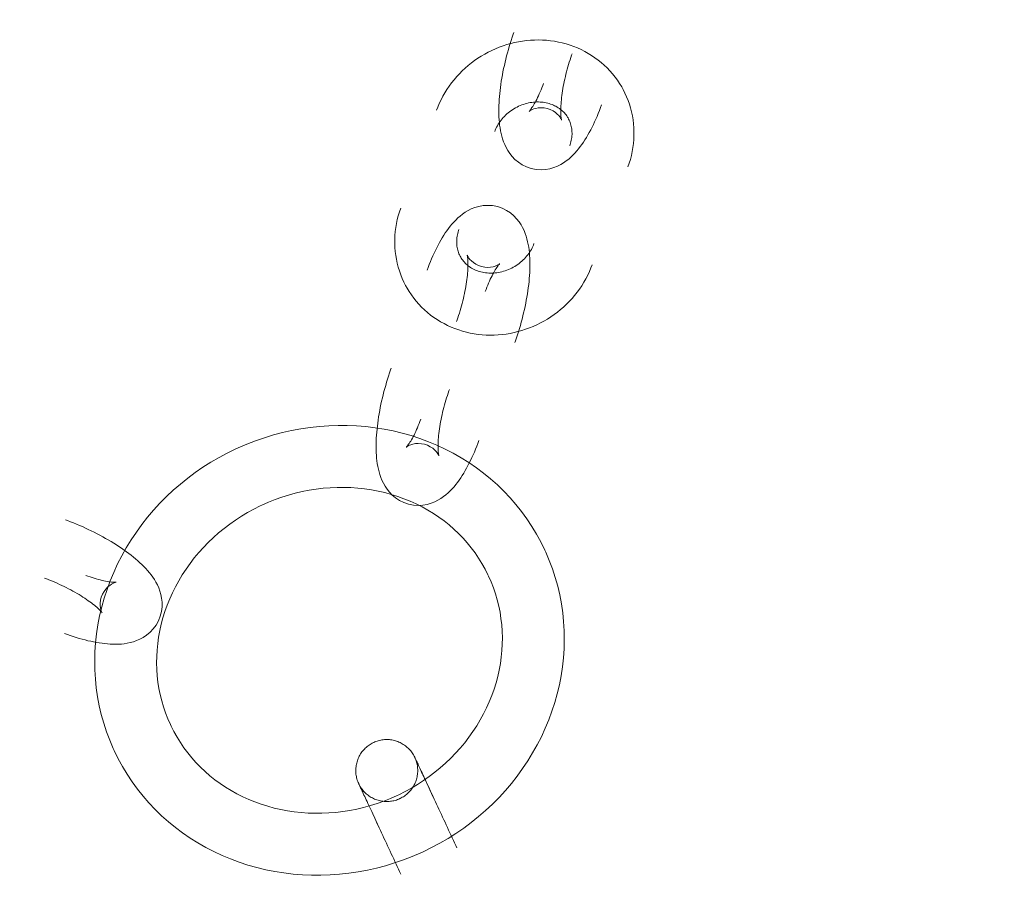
# Model space of a CAD drawing. Header units: millimetres. Extents: x -188930 to 271134, y -158090 to 283816.
# Tile 509 of 610: x 52203 to 52298, y 71541 to 71625. Entities that reach past the tile are written whole.
import ezdxf

# ---------------------------------------------------------------- set-up
doc = ezdxf.new("R2010")
doc.units = ezdxf.units.MM
doc.linetypes.add('AA_PRZERYWANA', pattern=[4, 3, -1])
doc.layers.add('A-DETL-1', color=5, linetype='AA_PRZERYWANA', lineweight=25)
doc.layers.add('I-FURN', color=30, linetype='Continuous', lineweight=9)

# ---------------------------------------------------------------- blocks, each defined once
blk = doc.blocks.new('LARSLAJ_hamak - LARSLAJ_hamak-V32-PZT-dwg')
at = {"layer": 'I-FURN', "flags": 128}
for points in [[(-3504.759, 21.101), (-3505.629, 21.082), (-3506.497, 21.026), (-3507.362, 20.932), (-3508.223, 20.801), (-3509.077, 20.633), (-3509.925, 20.428), (-3510.763, 20.187), (-3511.591, 19.91), (-3512.408, 19.598), (-3513.212, 19.251), (-3514.001, 18.87), (-3514.775, 18.455), (-3515.532, 18.008), (-3516.271, 17.53), (-3516.991, 17.02), (-3517.69, 16.48), (-3518.369, 15.911), (-3519.024, 15.314), (-3519.657, 14.69), (-3520.265, 14.04), (-3520.847, 13.365), (-3521.404, 12.667), (-3521.933, 11.945), (-3522.435, 11.202), (-3522.909, 10.439), (-3523.353, 9.657), (-3523.768, 8.857), (-3524.153, 8.041), (-3524.506, 7.209), (-3524.829, 6.364), (-3525.119, 5.505), (-3525.378, 4.636), (-3525.603, 3.756), (-3525.796, 2.868), (-3525.956, 1.973), (-3526.083, 1.072), (-3526.176, 0.166), (-3526.236, -0.743), (-3526.262, -1.653), (-3526.263, -1.899)], [(-3483.255, -1.899), (-3483.272, -0.988), (-3483.322, -0.079), (-3483.406, 0.828), (-3483.524, 1.73), (-3483.675, 2.627), (-3483.859, 3.517), (-3484.076, 4.399), (-3484.326, 5.272), (-3484.608, 6.133), (-3484.922, 6.982), (-3485.267, 7.818), (-3485.643, 8.638), (-3486.05, 9.443), (-3486.486, 10.23), (-3486.952, 10.998), (-3487.446, 11.747), (-3487.969, 12.474), (-3488.518, 13.179), (-3489.094, 13.86), (-3489.695, 14.517), (-3490.321, 15.148), (-3490.97, 15.753), (-3491.642, 16.329), (-3492.336, 16.877), (-3493.051, 17.395), (-3493.785, 17.882), (-3494.537, 18.338), (-3495.306, 18.761), (-3496.092, 19.151), (-3496.892, 19.507), (-3497.705, 19.829), (-3498.53, 20.116), (-3499.366, 20.366), (-3500.211, 20.581), (-3501.064, 20.759), (-3501.923, 20.9), (-3502.787, 21.004), (-3503.655, 21.071), (-3504.524, 21.1), (-3504.759, 21.101)], [(-3495.167, 11.902), (-3495.45, 12.291), (-3495.675, 12.703), (-3495.84, 13.122), (-3495.949, 13.534), (-3496.01, 13.927), (-3496.031, 14.299), (-3496.021, 14.647), (-3495.988, 14.973), (-3495.935, 15.28), (-3495.868, 15.57), (-3495.788, 15.846), (-3495.698, 16.11), (-3495.598, 16.365), (-3495.49, 16.613), (-3495.375, 16.855), (-3495.253, 17.093), (-3495.123, 17.327), (-3494.987, 17.558), (-3494.844, 17.788), (-3494.694, 18.016), (-3494.539, 18.243), (-3494.377, 18.469), (-3494.209, 18.695), (-3494.035, 18.919), (-3493.855, 19.144), (-3493.669, 19.368), (-3493.478, 19.591), (-3493.282, 19.813), (-3493.08, 20.035), (-3492.873, 20.256), (-3492.662, 20.476), (-3492.461, 20.68)], [(-3492.146, 16.541), (-3492.115, 16.547), (-3492.064, 16.559), (-3491.997, 16.577), (-3491.916, 16.602), (-3491.82, 16.634), (-3491.713, 16.674), (-3491.595, 16.72), (-3491.467, 16.775), (-3491.331, 16.836), (-3491.186, 16.904), (-3491.034, 16.98), (-3490.875, 17.062), (-3490.711, 17.151), (-3490.542, 17.247), (-3490.368, 17.348), (-3490.19, 17.456), (-3490.008, 17.569), (-3489.824, 17.688), (-3489.637, 17.812), (-3489.449, 17.94), (-3489.259, 18.074), (-3489.068, 18.211), (-3488.877, 18.353), (-3488.686, 18.498), (-3488.495, 18.647), (-3488.305, 18.799), (-3488.116, 18.953), (-3487.93, 19.11), (-3487.745, 19.269), (-3487.563, 19.429), (-3487.384, 19.591), (-3487.208, 19.753), (-3487.037, 19.916), (-3486.869, 20.08), (-3486.768, 20.18)], [(-3490.562, 15.747), (-3490.777, 15.973), (-3491.009, 16.16), (-3491.242, 16.305), (-3491.46, 16.407), (-3491.653, 16.474), (-3491.816, 16.514), (-3491.946, 16.534), (-3492.042, 16.541), (-3492.108, 16.542), (-3492.146, 16.54), (-3492.158, 16.539)], [(-3490.064, 14.046), (-3490.052, 14.076), (-3490.031, 14.124), (-3490.001, 14.186), (-3489.962, 14.262), (-3489.914, 14.35), (-3489.856, 14.449), (-3489.788, 14.557), (-3489.712, 14.673), (-3489.628, 14.796), (-3489.534, 14.926), (-3489.433, 15.063), (-3489.324, 15.204), (-3489.207, 15.349), (-3489.083, 15.499), (-3488.952, 15.652), (-3488.814, 15.808), (-3488.67, 15.966), (-3488.521, 16.127), (-3488.365, 16.288), (-3488.214, 16.441)], [(-3495.167, 11.902), (-3494.835, 11.554), (-3494.47, 11.259), (-3494.087, 11.022), (-3493.701, 10.841), (-3493.325, 10.712), (-3492.963, 10.624), (-3492.619, 10.571), (-3492.292, 10.546), (-3491.981, 10.543), (-3491.683, 10.558), (-3491.398, 10.587), (-3491.122, 10.629), (-3490.853, 10.681), (-3490.59, 10.743), (-3490.331, 10.813), (-3490.075, 10.891), (-3489.822, 10.977), (-3489.569, 11.07), (-3489.318, 11.169), (-3489.067, 11.276), (-3488.816, 11.388), (-3488.564, 11.507), (-3488.313, 11.632), (-3488.06, 11.764), (-3487.807, 11.901), (-3487.554, 12.043), (-3487.3, 12.191), (-3487.046, 12.345), (-3486.792, 12.504), (-3486.538, 12.668), (-3486.284, 12.836), (-3486.03, 13.01), (-3485.777, 13.187), (-3485.525, 13.369), (-3485.273, 13.556), (-3485.023, 13.746), (-3484.775, 13.939), (-3484.528, 14.136), (-3484.284, 14.337), (-3484.042, 14.54), (-3483.803, 14.746), (-3483.566, 14.954), (-3483.333, 15.165), (-3483.103, 15.378), (-3482.876, 15.593), (-3482.654, 15.809), (-3482.521, 15.942)], [(-3490.562, 15.747), (-3490.378, 15.495), (-3490.235, 15.233), (-3490.135, 14.978), (-3490.073, 14.745), (-3490.041, 14.543), (-3490.032, 14.376), (-3490.035, 14.245), (-3490.045, 14.148), (-3490.056, 14.083), (-3490.064, 14.047), (-3490.067, 14.036)], [(-3520.263, -1.899), (-3520.25, -1.21), (-3520.212, -0.523), (-3520.149, 0.163), (-3520.06, 0.844), (-3519.946, 1.521), (-3519.807, 2.193), (-3519.643, 2.857), (-3519.456, 3.513), (-3519.244, 4.16), (-3519.009, 4.796), (-3518.75, 5.422), (-3518.469, 6.035), (-3518.166, 6.634), (-3517.842, 7.219), (-3517.496, 7.789), (-3517.131, 8.343), (-3516.745, 8.88), (-3516.341, 9.398), (-3515.919, 9.898), (-3515.479, 10.379), (-3515.022, 10.839), (-3514.55, 11.279), (-3514.063, 11.697), (-3513.561, 12.092), (-3513.046, 12.466), (-3512.519, 12.816), (-3511.98, 13.142), (-3511.43, 13.445), (-3510.871, 13.723), (-3510.302, 13.976), (-3509.725, 14.204), (-3509.141, 14.407), (-3508.551, 14.584), (-3507.955, 14.735), (-3507.354, 14.861), (-3506.75, 14.96), (-3506.143, 15.033), (-3505.534, 15.08), (-3504.924, 15.1), (-3504.759, 15.101)], [(-3504.759, 15.101), (-3504.149, 15.088), (-3503.539, 15.048), (-3502.932, 14.982), (-3502.326, 14.89), (-3501.725, 14.772), (-3501.128, 14.627), (-3500.536, 14.457), (-3499.95, 14.261), (-3499.371, 14.04), (-3498.8, 13.794), (-3498.238, 13.522), (-3497.685, 13.226), (-3497.143, 12.906), (-3496.613, 12.563), (-3496.094, 12.195), (-3495.589, 11.806), (-3495.098, 11.394), (-3494.622, 10.96), (-3494.161, 10.505), (-3493.716, 10.03), (-3493.289, 9.535), (-3492.88, 9.021), (-3492.49, 8.49), (-3492.118, 7.94), (-3491.767, 7.375), (-3491.437, 6.794), (-3491.128, 6.198), (-3490.841, 5.588), (-3490.577, 4.966), (-3490.335, 4.333), (-3490.117, 3.688), (-3489.923, 3.035), (-3489.753, 2.373), (-3489.607, 1.703), (-3489.487, 1.028), (-3489.391, 0.347), (-3489.32, -0.337), (-3489.275, -1.025), (-3489.256, -1.713), (-3489.255, -1.899)], [(-3527.305, 0.984), (-3527.044, 0.984), (-3526.779, 0.984), (-3526.511, 0.984), (-3526.24, 0.984), (-3525.966, 0.984), (-3525.69, 0.984), (-3525.412, 0.984), (-3525.133, 0.984), (-3524.854, 0.984), (-3524.574, 0.984), (-3524.294, 0.984), (-3524.014, 0.985), (-3523.736, 0.985), (-3523.459, 0.985), (-3523.184, 0.985), (-3522.912, 0.985), (-3522.642, 0.985), (-3522.376, 0.985), (-3522.113, 0.985), (-3521.854, 0.985), (-3521.599, 0.985), (-3521.35, 0.985), (-3521.106, 0.985), (-3520.867, 0.985), (-3520.634, 0.985), (-3520.408, 0.985), (-3520.189, 0.985), (-3519.977, 0.985), (-3519.772, 0.985), (-3519.575, 0.985), (-3519.386, 0.985), (-3519.206, 0.985), (-3519.034, 0.985), (-3518.872, 0.985), (-3518.718, 0.985), (-3518.574, 0.985), (-3518.44, 0.985), (-3518.316, 0.985), (-3518.202, 0.985), (-3518.098, 0.985), (-3518.004, 0.985), (-3517.922, 0.985), (-3517.85, 0.985), (-3517.789, 0.985), (-3517.739, 0.985), (-3517.699, 0.985), (-3517.671, 0.985), (-3517.655, 0.985)], [(-3517.655, 0.985), (-3517.671, 0.985), (-3517.699, 0.985), (-3517.739, 0.985), (-3517.789, 0.985), (-3517.85, 0.985), (-3517.922, 0.985), (-3518.004, 0.985), (-3518.098, 0.985), (-3518.202, 0.985), (-3518.316, 0.985), (-3518.44, 0.985), (-3518.574, 0.985), (-3518.718, 0.985), (-3518.872, 0.985), (-3519.034, 0.985), (-3519.206, 0.985), (-3519.386, 0.985), (-3519.575, 0.984), (-3519.772, 0.984), (-3519.977, 0.984), (-3520.189, 0.984), (-3520.408, 0.984), (-3520.634, 0.984), (-3520.867, 0.984), (-3521.106, 0.984), (-3521.35, 0.984), (-3521.599, 0.984), (-3521.854, 0.984), (-3521.993, 0.984)], [(-3520.649, -2.015), (-3520.646, -1.895), (-3520.639, -1.776), (-3520.627, -1.656), (-3520.611, -1.537), (-3520.589, -1.419), (-3520.563, -1.302), (-3520.532, -1.186), (-3520.497, -1.072), (-3520.457, -0.959), (-3520.412, -0.847), (-3520.363, -0.738), (-3520.31, -0.63), (-3520.252, -0.525), (-3520.191, -0.422), (-3520.125, -0.321), (-3520.055, -0.224), (-3519.982, -0.129), (-3519.904, -0.037), (-3519.824, 0.051), (-3519.739, 0.137), (-3519.651, 0.219), (-3519.56, 0.297), (-3519.467, 0.371), (-3519.37, 0.442), (-3519.27, 0.509), (-3519.168, 0.572), (-3519.063, 0.631), (-3518.956, 0.685), (-3518.847, 0.735), (-3518.736, 0.781), (-3518.623, 0.822), (-3518.509, 0.859), (-3518.394, 0.891), (-3518.277, 0.918), (-3518.159, 0.941), (-3518.04, 0.959), (-3517.921, 0.972), (-3517.801, 0.981), (-3517.681, 0.985), (-3517.649, 0.985)], [(-3517.649, 0.985), (-3517.529, 0.982), (-3517.409, 0.975), (-3517.29, 0.963), (-3517.171, 0.947), (-3517.053, 0.925), (-3516.936, 0.899), (-3516.82, 0.868), (-3516.705, 0.833), (-3516.592, 0.793), (-3516.481, 0.748), (-3516.371, 0.699), (-3516.264, 0.646), (-3516.158, 0.588), (-3516.056, 0.527), (-3515.955, 0.461), (-3515.857, 0.391), (-3515.763, 0.318), (-3515.671, 0.24), (-3515.582, 0.16), (-3515.497, 0.075), (-3515.415, -0.013), (-3515.337, -0.103), (-3515.262, -0.197), (-3515.191, -0.294), (-3515.125, -0.394), (-3515.062, -0.496), (-3515.003, -0.601), (-3514.949, -0.708), (-3514.899, -0.817), (-3514.853, -0.928), (-3514.812, -1.04), (-3514.775, -1.155), (-3514.743, -1.27), (-3514.715, -1.387), (-3514.693, -1.505), (-3514.674, -1.624), (-3514.661, -1.743), (-3514.653, -1.863), (-3514.649, -1.982), (-3514.649, -2.015)], [(-3526.263, -1.899), (-3526.246, -2.81), (-3526.196, -3.719), (-3526.112, -4.626), (-3525.994, -5.528), (-3525.843, -6.425), (-3525.659, -7.316), (-3525.442, -8.197), (-3525.192, -9.07), (-3524.91, -9.931), (-3524.596, -10.78), (-3524.251, -11.616), (-3523.875, -12.437), (-3523.468, -13.241), (-3523.032, -14.028), (-3522.566, -14.796), (-3522.072, -15.545), (-3521.549, -16.272), (-3521, -16.977), (-3520.424, -17.659), (-3519.823, -18.315), (-3519.197, -18.947), (-3518.548, -19.551), (-3517.876, -20.127), (-3517.182, -20.675), (-3516.467, -21.193), (-3515.733, -21.68), (-3514.981, -22.136), (-3514.212, -22.559), (-3513.426, -22.949), (-3512.626, -23.306), (-3511.813, -23.627), (-3510.988, -23.914), (-3510.152, -24.165), (-3509.307, -24.379), (-3508.454, -24.557), (-3507.595, -24.698), (-3506.731, -24.802), (-3505.863, -24.869), (-3504.994, -24.898), (-3504.759, -24.899)], [(-3504.759, -18.899), (-3505.369, -18.886), (-3505.979, -18.846), (-3506.586, -18.78), (-3507.192, -18.688), (-3507.793, -18.57), (-3508.39, -18.426), (-3508.982, -18.255), (-3509.568, -18.059), (-3510.147, -17.838), (-3510.718, -17.592), (-3511.28, -17.32), (-3511.833, -17.024), (-3512.375, -16.704), (-3512.905, -16.361), (-3513.424, -15.994), (-3513.929, -15.604), (-3514.42, -15.192), (-3514.896, -14.758), (-3515.357, -14.303), (-3515.802, -13.828), (-3516.229, -13.333), (-3516.638, -12.82), (-3517.028, -12.288), (-3517.4, -11.738), (-3517.751, -11.173), (-3518.081, -10.592), (-3518.39, -9.996), (-3518.677, -9.387), (-3518.941, -8.764), (-3519.183, -8.131), (-3519.401, -7.487), (-3519.595, -6.833), (-3519.765, -6.171), (-3519.911, -5.501), (-3520.031, -4.826), (-3520.127, -4.145), (-3520.198, -3.461), (-3520.243, -2.774), (-3520.262, -2.085), (-3520.263, -1.899)], [(-3504.759, -24.899), (-3503.889, -24.88), (-3503.021, -24.824), (-3502.156, -24.73), (-3501.295, -24.599), (-3500.441, -24.431), (-3499.593, -24.226), (-3498.755, -23.985), (-3497.927, -23.708), (-3497.11, -23.396), (-3496.306, -23.049), (-3495.517, -22.668), (-3494.743, -22.253), (-3493.986, -21.806), (-3493.247, -21.328), (-3492.527, -20.818), (-3491.828, -20.278), (-3491.149, -19.709), (-3490.494, -19.112), (-3489.861, -18.488), (-3489.253, -17.838), (-3488.671, -17.163), (-3488.114, -16.465), (-3487.585, -15.743), (-3487.083, -15), (-3486.609, -14.237), (-3486.165, -13.455), (-3485.75, -12.655), (-3485.365, -11.839), (-3485.012, -11.007), (-3484.689, -10.162), (-3484.399, -9.303), (-3484.14, -8.434), (-3483.915, -7.554), (-3483.722, -6.666), (-3483.562, -5.771), (-3483.435, -4.87), (-3483.342, -3.964), (-3483.282, -3.056), (-3483.256, -2.145), (-3483.255, -1.899)], [(-3489.255, -1.899), (-3489.268, -2.588), (-3489.306, -3.275), (-3489.369, -3.961), (-3489.458, -4.642), (-3489.572, -5.319), (-3489.711, -5.991), (-3489.875, -6.655), (-3490.062, -7.311), (-3490.274, -7.958), (-3490.509, -8.595), (-3490.768, -9.22), (-3491.049, -9.833), (-3491.352, -10.432), (-3491.676, -11.018), (-3492.022, -11.587), (-3492.387, -12.141), (-3492.773, -12.678), (-3493.177, -13.196), (-3493.599, -13.696), (-3494.039, -14.177), (-3494.496, -14.637), (-3494.968, -15.077), (-3495.455, -15.495), (-3495.957, -15.891), (-3496.472, -16.264), (-3496.999, -16.614), (-3497.538, -16.94), (-3498.088, -17.243), (-3498.647, -17.521), (-3499.216, -17.774), (-3499.793, -18.002), (-3500.377, -18.205), (-3500.967, -18.382), (-3501.563, -18.534), (-3502.164, -18.659), (-3502.768, -18.758), (-3503.375, -18.831), (-3503.984, -18.878), (-3504.594, -18.898), (-3504.759, -18.899)], [(-3517.649, -5.015), (-3517.769, -5.013), (-3517.888, -5.006), (-3518.008, -4.994), (-3518.126, -4.977), (-3518.245, -4.955), (-3518.362, -4.929), (-3518.478, -4.898), (-3518.592, -4.863), (-3518.705, -4.823), (-3518.817, -4.778), (-3518.926, -4.73), (-3519.034, -4.676), (-3519.139, -4.619), (-3519.242, -4.557), (-3519.343, -4.491), (-3519.44, -4.422), (-3519.535, -4.348), (-3519.627, -4.271), (-3519.715, -4.19), (-3519.801, -4.105), (-3519.883, -4.018), (-3519.961, -3.927), (-3520.035, -3.833), (-3520.106, -3.736), (-3520.173, -3.636), (-3520.236, -3.534), (-3520.295, -3.429), (-3520.349, -3.322), (-3520.399, -3.213), (-3520.445, -3.102), (-3520.486, -2.99), (-3520.523, -2.876), (-3520.555, -2.76), (-3520.582, -2.643), (-3520.605, -2.525), (-3520.623, -2.407), (-3520.636, -2.287), (-3520.645, -2.168), (-3520.649, -2.048), (-3520.649, -2.015)], [(-3514.649, -2.015), (-3514.651, -2.135), (-3514.658, -2.255), (-3514.67, -2.374), (-3514.687, -2.493), (-3514.709, -2.611), (-3514.735, -2.728), (-3514.766, -2.844), (-3514.801, -2.959), (-3514.841, -3.072), (-3514.886, -3.183), (-3514.934, -3.293), (-3514.988, -3.4), (-3515.045, -3.506), (-3515.107, -3.608), (-3515.173, -3.709), (-3515.242, -3.807), (-3515.316, -3.901), (-3515.393, -3.993), (-3515.474, -4.082), (-3515.558, -4.167), (-3515.646, -4.249), (-3515.737, -4.327), (-3515.831, -4.402), (-3515.928, -4.473), (-3516.028, -4.539), (-3516.13, -4.602), (-3516.235, -4.661), (-3516.342, -4.715), (-3516.451, -4.765), (-3516.561, -4.811), (-3516.674, -4.852), (-3516.788, -4.889), (-3516.904, -4.921), (-3517.021, -4.949), (-3517.139, -4.971), (-3517.257, -4.989), (-3517.377, -5.003), (-3517.496, -5.011), (-3517.616, -5.015), (-3517.649, -5.015)], [(-3517.654, -5.015), (-3517.671, -5.015), (-3517.699, -5.015), (-3517.738, -5.015), (-3517.788, -5.015), (-3517.849, -5.015), (-3517.921, -5.015), (-3518.004, -5.015), (-3518.097, -5.015), (-3518.201, -5.015), (-3518.315, -5.015), (-3518.44, -5.015), (-3518.574, -5.015), (-3518.718, -5.015), (-3518.871, -5.015), (-3519.034, -5.015), (-3519.206, -5.015), (-3519.386, -5.015), (-3519.575, -5.015), (-3519.772, -5.015), (-3519.976, -5.015), (-3520.188, -5.015), (-3520.408, -5.015), (-3520.634, -5.015), (-3520.866, -5.015), (-3521.105, -5.015), (-3521.349, -5.015), (-3521.599, -5.015), (-3521.853, -5.015), (-3522.112, -5.015), (-3522.375, -5.015), (-3522.642, -5.015), (-3522.911, -5.015), (-3523.184, -5.015), (-3523.459, -5.015), (-3523.736, -5.015), (-3524.014, -5.015), (-3524.293, -5.016), (-3524.573, -5.016), (-3524.853, -5.016), (-3525.133, -5.016), (-3525.411, -5.016), (-3525.689, -5.016), (-3525.965, -5.016), (-3526.239, -5.016), (-3526.51, -5.016), (-3526.779, -5.016), (-3527.044, -5.016), (-3527.305, -5.016)], [(-3521.992, -5.016), (-3521.735, -5.016), (-3521.483, -5.016), (-3521.236, -5.016), (-3520.994, -5.016), (-3520.759, -5.016), (-3520.529, -5.016), (-3520.306, -5.016), (-3520.09, -5.016), (-3519.881, -5.016), (-3519.68, -5.016), (-3519.487, -5.016), (-3519.302, -5.015), (-3519.125, -5.015), (-3518.958, -5.015), (-3518.799, -5.015), (-3518.65, -5.015), (-3518.511, -5.015), (-3518.381, -5.015), (-3518.261, -5.015), (-3518.152, -5.015), (-3518.053, -5.015), (-3517.964, -5.015), (-3517.887, -5.015), (-3517.82, -5.015), (-3517.764, -5.015), (-3517.719, -5.015), (-3517.685, -5.015), (-3517.662, -5.015)], [(-3495.167, -14.815), (-3494.835, -14.467), (-3494.47, -14.172), (-3494.087, -13.935), (-3493.701, -13.754), (-3493.325, -13.624), (-3492.963, -13.537), (-3492.619, -13.484), (-3492.292, -13.459), (-3491.981, -13.456), (-3491.683, -13.471), (-3491.398, -13.5), (-3491.122, -13.542), (-3490.853, -13.594), (-3490.59, -13.656), (-3490.331, -13.726), (-3490.075, -13.804), (-3489.822, -13.89), (-3489.569, -13.982), (-3489.318, -14.082), (-3489.067, -14.188), (-3488.816, -14.301), (-3488.564, -14.42), (-3488.313, -14.545), (-3488.06, -14.676), (-3487.807, -14.813), (-3487.554, -14.956), (-3487.3, -15.104), (-3487.046, -15.258), (-3486.792, -15.416), (-3486.538, -15.58), (-3486.284, -15.749), (-3486.03, -15.922), (-3485.777, -16.1), (-3485.525, -16.282), (-3485.273, -16.468), (-3485.023, -16.658), (-3484.775, -16.852), (-3484.528, -17.049), (-3484.284, -17.249), (-3484.042, -17.452), (-3483.803, -17.658), (-3483.566, -17.867), (-3483.333, -18.078), (-3483.103, -18.291), (-3482.876, -18.506), (-3482.654, -18.722), (-3482.521, -18.854)], [(-3495.167, -14.815), (-3495.45, -15.203), (-3495.675, -15.616), (-3495.84, -16.035), (-3495.949, -16.446), (-3496.01, -16.84), (-3496.031, -17.212), (-3496.021, -17.56), (-3495.988, -17.886), (-3495.935, -18.193), (-3495.868, -18.482), (-3495.788, -18.758), (-3495.698, -19.023), (-3495.598, -19.278), (-3495.49, -19.526), (-3495.375, -19.768), (-3495.253, -20.005), (-3495.123, -20.24), (-3494.987, -20.471), (-3494.844, -20.701), (-3494.694, -20.929), (-3494.539, -21.156), (-3494.377, -21.382), (-3494.209, -21.607), (-3494.035, -21.832), (-3493.855, -22.056), (-3493.669, -22.28), (-3493.478, -22.503), (-3493.282, -22.726), (-3493.08, -22.948), (-3492.873, -23.169), (-3492.662, -23.389), (-3492.461, -23.593)], [(-3490.562, -18.66), (-3490.378, -18.408), (-3490.235, -18.146), (-3490.135, -17.891), (-3490.073, -17.658), (-3490.041, -17.456), (-3490.032, -17.289), (-3490.035, -17.158), (-3490.045, -17.061), (-3490.056, -16.996), (-3490.064, -16.96), (-3490.067, -16.948)], [(-3490.064, -16.959), (-3490.052, -16.989), (-3490.031, -17.036), (-3490.001, -17.099), (-3489.962, -17.175), (-3489.914, -17.263), (-3489.856, -17.361), (-3489.788, -17.469), (-3489.712, -17.585), (-3489.628, -17.709), (-3489.534, -17.839), (-3489.433, -17.975), (-3489.324, -18.116), (-3489.207, -18.262), (-3489.083, -18.412), (-3488.952, -18.565), (-3488.814, -18.721), (-3488.67, -18.879), (-3488.521, -19.039), (-3488.365, -19.201), (-3488.214, -19.354)], [(-3490.562, -18.66), (-3490.777, -18.886), (-3491.009, -19.073), (-3491.242, -19.217), (-3491.46, -19.32), (-3491.653, -19.387), (-3491.816, -19.426), (-3491.946, -19.446), (-3492.042, -19.454), (-3492.108, -19.455), (-3492.146, -19.453), (-3492.158, -19.452)], [(-3492.146, -19.453), (-3492.115, -19.46), (-3492.064, -19.472), (-3491.997, -19.49), (-3491.916, -19.515), (-3491.82, -19.547), (-3491.713, -19.586), (-3491.595, -19.633), (-3491.467, -19.687), (-3491.331, -19.749), (-3491.186, -19.817), (-3491.034, -19.893), (-3490.875, -19.975), (-3490.711, -20.064), (-3490.542, -20.159), (-3490.368, -20.261), (-3490.19, -20.368), (-3490.008, -20.482), (-3489.824, -20.6), (-3489.637, -20.724), (-3489.449, -20.853), (-3489.259, -20.986), (-3489.068, -21.124), (-3488.877, -21.266), (-3488.686, -21.411), (-3488.495, -21.56), (-3488.305, -21.711), (-3488.116, -21.866), (-3487.93, -22.023), (-3487.745, -22.181), (-3487.563, -22.342), (-3487.384, -22.503), (-3487.208, -22.666), (-3487.037, -22.829), (-3486.869, -22.992), (-3486.768, -23.093)], [(-3476.143, -23.507), (-3476.528, -23.55), (-3476.91, -23.609), (-3477.29, -23.684), (-3477.666, -23.777), (-3478.037, -23.885), (-3478.404, -24.01), (-3478.764, -24.15), (-3479.119, -24.306), (-3479.466, -24.477), (-3479.805, -24.662), (-3480.137, -24.862), (-3480.46, -25.076), (-3480.773, -25.303), (-3481.077, -25.543), (-3481.37, -25.795), (-3481.653, -26.06), (-3481.925, -26.335), (-3482.186, -26.622), (-3482.435, -26.919), (-3482.672, -27.225), (-3482.896, -27.541), (-3483.108, -27.866), (-3483.308, -28.199), (-3483.494, -28.539), (-3483.667, -28.887), (-3483.826, -29.241), (-3483.972, -29.601), (-3484.105, -29.966), (-3484.223, -30.336), (-3484.328, -30.711), (-3484.418, -31.089), (-3484.494, -31.471), (-3484.557, -31.855), (-3484.605, -32.241), (-3484.639, -32.629), (-3484.658, -33.018), (-3484.663, -33.407), (-3484.654, -33.797), (-3484.631, -34.186), (-3484.594, -34.573), (-3484.543, -34.959), (-3484.477, -35.343), (-3484.397, -35.725), (-3484.304, -36.103), (-3484.197, -36.477), (-3484.076, -36.847), (-3483.941, -37.212), (-3483.794, -37.572), (-3483.632, -37.926), (-3483.458, -38.273), (-3483.271, -38.614), (-3483.071, -38.947), (-3482.859, -39.272), (-3482.635, -39.589), (-3482.399, -39.897), (-3482.151, -40.196), (-3481.891, -40.484), (-3481.67, -40.713)], [(-3468.867, -26.225), (-3469.146, -25.956), (-3469.436, -25.699), (-3469.735, -25.453), (-3470.044, -25.22), (-3470.363, -25), (-3470.69, -24.792), (-3471.025, -24.599), (-3471.368, -24.42), (-3471.719, -24.255), (-3472.075, -24.105), (-3472.438, -23.97), (-3472.806, -23.851), (-3473.179, -23.748), (-3473.556, -23.661), (-3473.937, -23.59), (-3474.32, -23.536), (-3474.705, -23.498), (-3475.092, -23.478), (-3475.479, -23.474), (-3475.866, -23.487), (-3476.143, -23.507)], [(-3475.706, -30.137), (-3475.738, -30.13), (-3475.788, -30.119), (-3475.855, -30.1), (-3475.937, -30.075), (-3476.032, -30.043), (-3476.139, -30.004), (-3476.257, -29.957), (-3476.385, -29.903), (-3476.522, -29.842), (-3476.666, -29.773), (-3476.818, -29.698), (-3476.977, -29.615), (-3477.141, -29.526), (-3477.311, -29.431), (-3477.485, -29.329), (-3477.663, -29.222), (-3477.844, -29.108), (-3478.028, -28.99), (-3478.215, -28.866), (-3478.403, -28.737), (-3478.593, -28.604), (-3478.784, -28.466), (-3478.975, -28.324), (-3479.167, -28.179), (-3479.357, -28.03), (-3479.547, -27.879), (-3479.736, -27.724), (-3479.923, -27.568), (-3480.107, -27.409), (-3480.289, -27.248), (-3480.468, -27.087), (-3480.644, -26.924), (-3480.816, -26.761), (-3480.983, -26.598), (-3481.084, -26.497)], [(-3472.685, -34.776), (-3472.402, -34.387), (-3472.177, -33.974), (-3472.012, -33.555), (-3471.903, -33.144), (-3471.843, -32.75), (-3471.821, -32.379), (-3471.831, -32.03), (-3471.864, -31.704), (-3471.917, -31.397), (-3471.985, -31.108), (-3472.064, -30.832), (-3472.155, -30.568), (-3472.254, -30.312), (-3472.362, -30.065), (-3472.477, -29.822), (-3472.6, -29.585), (-3472.729, -29.351), (-3472.865, -29.119), (-3473.008, -28.889), (-3473.158, -28.661), (-3473.313, -28.434), (-3473.475, -28.208), (-3473.643, -27.983), (-3473.818, -27.758), (-3473.997, -27.534), (-3474.183, -27.31), (-3474.374, -27.087), (-3474.571, -26.864), (-3474.772, -26.642), (-3474.979, -26.421), (-3475.19, -26.202), (-3475.391, -25.997)], [(-3477.423, -36.474), (-3477.528, -36.365), (-3477.63, -36.25), (-3477.728, -36.13), (-3477.823, -36.005), (-3477.913, -35.875), (-3478, -35.741), (-3478.082, -35.602), (-3478.159, -35.459), (-3478.232, -35.312), (-3478.299, -35.161), (-3478.361, -35.007), (-3478.418, -34.85), (-3478.469, -34.69), (-3478.514, -34.527), (-3478.554, -34.362), (-3478.588, -34.196), (-3478.615, -34.028), (-3478.637, -33.859), (-3478.652, -33.689), (-3478.661, -33.519), (-3478.664, -33.349), (-3478.66, -33.179), (-3478.65, -33.01), (-3478.635, -32.842), (-3478.613, -32.675), (-3478.585, -32.51), (-3478.551, -32.347), (-3478.512, -32.187), (-3478.467, -32.029), (-3478.416, -31.874), (-3478.36, -31.723), (-3478.299, -31.575), (-3478.233, -31.431), (-3478.162, -31.291), (-3478.086, -31.155), (-3478.007, -31.024), (-3477.923, -30.898), (-3477.835, -30.776), (-3477.744, -30.66), (-3477.649, -30.549), (-3477.551, -30.443), (-3477.451, -30.342), (-3477.347, -30.247), (-3477.241, -30.157), (-3477.133, -30.073), (-3477.023, -29.994), (-3476.911, -29.921), (-3476.797, -29.854), (-3476.681, -29.792), (-3476.565, -29.735), (-3476.447, -29.685), (-3476.328, -29.639), (-3476.208, -29.6), (-3476.087, -29.565), (-3475.965, -29.536), (-3475.843, -29.513), (-3475.72, -29.495), (-3475.618, -29.484)], [(-3475.618, -29.484), (-3475.494, -29.476), (-3475.37, -29.473), (-3475.246, -29.476), (-3475.121, -29.484), (-3474.996, -29.498), (-3474.87, -29.517), (-3474.745, -29.542), (-3474.62, -29.573), (-3474.496, -29.609), (-3474.371, -29.651), (-3474.248, -29.698), (-3474.125, -29.752), (-3474.002, -29.811), (-3473.881, -29.876), (-3473.762, -29.947), (-3473.644, -30.024), (-3473.527, -30.106), (-3473.413, -30.195), (-3473.3, -30.289), (-3473.191, -30.389), (-3473.113, -30.464)], [(-3477.789, -32.631), (-3477.8, -32.601), (-3477.821, -32.554), (-3477.851, -32.491), (-3477.89, -32.415), (-3477.939, -32.327), (-3477.997, -32.229), (-3478.064, -32.121), (-3478.14, -32.005), (-3478.225, -31.881), (-3478.318, -31.751), (-3478.419, -31.615), (-3478.529, -31.474), (-3478.645, -31.328), (-3478.769, -31.178), (-3478.901, -31.025), (-3479.038, -30.869), (-3479.182, -30.711), (-3479.332, -30.551), (-3479.487, -30.389), (-3479.638, -30.236)], [(-3477.291, -30.93), (-3477.075, -30.704), (-3476.843, -30.517), (-3476.61, -30.373), (-3476.392, -30.27), (-3476.199, -30.203), (-3476.036, -30.164), (-3475.907, -30.144), (-3475.81, -30.136), (-3475.744, -30.136), (-3475.706, -30.137), (-3475.695, -30.138)], [(-3472.685, -34.776), (-3473.017, -35.123), (-3473.383, -35.419), (-3473.766, -35.656), (-3474.151, -35.836), (-3474.527, -35.966), (-3474.889, -36.053), (-3475.234, -36.106), (-3475.561, -36.131), (-3475.872, -36.134), (-3476.169, -36.119), (-3476.454, -36.09), (-3476.731, -36.048), (-3476.999, -35.996), (-3477.263, -35.935), (-3477.521, -35.864), (-3477.777, -35.786), (-3478.031, -35.7), (-3478.283, -35.608), (-3478.534, -35.508), (-3478.785, -35.402), (-3479.036, -35.289), (-3479.288, -35.17), (-3479.54, -35.045), (-3479.792, -34.914), (-3480.045, -34.777), (-3480.298, -34.634), (-3480.552, -34.486), (-3480.806, -34.332), (-3481.06, -34.174), (-3481.314, -34.01), (-3481.568, -33.841), (-3481.822, -33.668), (-3482.075, -33.49), (-3482.328, -33.308), (-3482.579, -33.122), (-3482.829, -32.932), (-3483.077, -32.738), (-3483.324, -32.541), (-3483.568, -32.341), (-3483.81, -32.138), (-3484.05, -31.932), (-3484.286, -31.723), (-3484.52, -31.512), (-3484.75, -31.299), (-3484.976, -31.084), (-3485.198, -30.868), (-3485.331, -30.736)], [(-3477.291, -30.93), (-3477.474, -31.182), (-3477.617, -31.444), (-3477.718, -31.699), (-3477.78, -31.932), (-3477.811, -32.134), (-3477.821, -32.301), (-3477.817, -32.432), (-3477.807, -32.529), (-3477.796, -32.594), (-3477.788, -32.631), (-3477.785, -32.642)], [(-3467.264, -50.574), (-3466.879, -50.532), (-3466.497, -50.472), (-3466.117, -50.397), (-3465.741, -50.304), (-3465.37, -50.196), (-3465.003, -50.071), (-3464.643, -49.931), (-3464.288, -49.775), (-3463.941, -49.604), (-3463.602, -49.419), (-3463.27, -49.219), (-3462.947, -49.005), (-3462.634, -48.778), (-3462.33, -48.538), (-3462.037, -48.286), (-3461.754, -48.021), (-3461.482, -47.746), (-3461.221, -47.459), (-3460.972, -47.162), (-3460.735, -46.856), (-3460.511, -46.54), (-3460.299, -46.215), (-3460.099, -45.882), (-3459.913, -45.542), (-3459.74, -45.194), (-3459.581, -44.84), (-3459.435, -44.48), (-3459.302, -44.115), (-3459.184, -43.745), (-3459.079, -43.37), (-3458.989, -42.992), (-3458.913, -42.61), (-3458.85, -42.226), (-3458.802, -41.84), (-3458.769, -41.452), (-3458.749, -41.063), (-3458.744, -40.674), (-3458.753, -40.284), (-3458.776, -39.895), (-3458.813, -39.508), (-3458.865, -39.122), (-3458.93, -38.738), (-3459.01, -38.356), (-3459.103, -37.978), (-3459.21, -37.604), (-3459.331, -37.234), (-3459.466, -36.869), (-3459.613, -36.509), (-3459.775, -36.155), (-3459.949, -35.808), (-3460.136, -35.467), (-3460.336, -35.134), (-3460.548, -34.809), (-3460.772, -34.492), (-3461.008, -34.184), (-3461.256, -33.886), (-3461.516, -33.597), (-3461.737, -33.368)], [(-3470.722, -39.306), (-3470.39, -38.958), (-3470.024, -38.663), (-3469.642, -38.426), (-3469.256, -38.245), (-3468.88, -38.115), (-3468.518, -38.028), (-3468.173, -37.975), (-3467.846, -37.95), (-3467.535, -37.947), (-3467.238, -37.962), (-3466.953, -37.991), (-3466.676, -38.033), (-3466.408, -38.085), (-3466.145, -38.147), (-3465.886, -38.217), (-3465.63, -38.295), (-3465.376, -38.381), (-3465.124, -38.473), (-3464.873, -38.573), (-3464.622, -38.679), (-3464.371, -38.792), (-3464.119, -38.911), (-3463.867, -39.036), (-3463.615, -39.167), (-3463.362, -39.304), (-3463.109, -39.447), (-3462.855, -39.595), (-3462.601, -39.749), (-3462.347, -39.907), (-3462.093, -40.071), (-3461.839, -40.24), (-3461.585, -40.413), (-3461.332, -40.591), (-3461.079, -40.773), (-3460.828, -40.959), (-3460.578, -41.149), (-3460.33, -41.343), (-3460.083, -41.54), (-3459.839, -41.74), (-3459.597, -41.943), (-3459.357, -42.149), (-3459.121, -42.358), (-3458.887, -42.569), (-3458.658, -42.782), (-3458.431, -42.997), (-3458.209, -43.213), (-3458.076, -43.345)], [(-3470.722, -39.306), (-3470.39, -38.958), (-3470.024, -38.663), (-3469.642, -38.426), (-3469.256, -38.245), (-3468.88, -38.115), (-3468.518, -38.028), (-3468.173, -37.975), (-3467.846, -37.95), (-3467.535, -37.947), (-3467.238, -37.962), (-3466.953, -37.991), (-3466.676, -38.033), (-3466.408, -38.085), (-3466.145, -38.147), (-3465.886, -38.217), (-3465.63, -38.295), (-3465.376, -38.381), (-3465.124, -38.473), (-3464.873, -38.573), (-3464.622, -38.679), (-3464.371, -38.792), (-3464.119, -38.911), (-3463.867, -39.036), (-3463.615, -39.167), (-3463.362, -39.304), (-3463.109, -39.447), (-3462.855, -39.595), (-3462.601, -39.749), (-3462.347, -39.907), (-3462.093, -40.071), (-3461.839, -40.24), (-3461.585, -40.413), (-3461.332, -40.591), (-3461.079, -40.773), (-3460.828, -40.959), (-3460.578, -41.149), (-3460.33, -41.343), (-3460.083, -41.54), (-3459.839, -41.74), (-3459.597, -41.943), (-3459.357, -42.149), (-3459.121, -42.358), (-3458.887, -42.569), (-3458.658, -42.782), (-3458.431, -42.997), (-3458.209, -43.213), (-3458.076, -43.345)], [(-3465.984, -37.607), (-3465.879, -37.716), (-3465.777, -37.831), (-3465.679, -37.951), (-3465.584, -38.076), (-3465.494, -38.206), (-3465.407, -38.34), (-3465.325, -38.479), (-3465.248, -38.622), (-3465.175, -38.769), (-3465.108, -38.92), (-3465.046, -39.074), (-3464.989, -39.231), (-3464.938, -39.392), (-3464.893, -39.554), (-3464.853, -39.719), (-3464.819, -39.885), (-3464.792, -40.053), (-3464.771, -40.222), (-3464.755, -40.392), (-3464.746, -40.562), (-3464.744, -40.732), (-3464.747, -40.902), (-3464.757, -41.071), (-3464.772, -41.239), (-3464.794, -41.406), (-3464.822, -41.571), (-3464.856, -41.734), (-3464.895, -41.894), (-3464.94, -42.052), (-3464.991, -42.207), (-3465.047, -42.358), (-3465.108, -42.506), (-3465.174, -42.65), (-3465.245, -42.79), (-3465.321, -42.926), (-3465.4, -43.057), (-3465.484, -43.183), (-3465.572, -43.305), (-3465.663, -43.421), (-3465.758, -43.532), (-3465.856, -43.638), (-3465.956, -43.739), (-3466.06, -43.834), (-3466.166, -43.924), (-3466.274, -44.008), (-3466.384, -44.087), (-3466.496, -44.16), (-3466.61, -44.227), (-3466.726, -44.289), (-3466.842, -44.346), (-3466.96, -44.396), (-3467.079, -44.442), (-3467.199, -44.481), (-3467.32, -44.516), (-3467.442, -44.545), (-3467.564, -44.568), (-3467.687, -44.586), (-3467.789, -44.597)], [(-3470.722, -39.306), (-3471.005, -39.694), (-3471.23, -40.107), (-3471.395, -40.526), (-3471.504, -40.937), (-3471.565, -41.331), (-3471.586, -41.703), (-3471.576, -42.051), (-3471.543, -42.377), (-3471.49, -42.684), (-3471.423, -42.973), (-3471.343, -43.249), (-3471.252, -43.514), (-3471.153, -43.769), (-3471.045, -44.017), (-3470.93, -44.259), (-3470.808, -44.496), (-3470.678, -44.731), (-3470.542, -44.962), (-3470.399, -45.192), (-3470.249, -45.42), (-3470.094, -45.647), (-3469.932, -45.873), (-3469.764, -46.098), (-3469.59, -46.323), (-3469.41, -46.547), (-3469.224, -46.771), (-3469.033, -46.994), (-3468.837, -47.217), (-3468.635, -47.439), (-3468.428, -47.66), (-3468.217, -47.88), (-3468.016, -48.084)], [(-3470.722, -39.306), (-3471.005, -39.694), (-3471.23, -40.107), (-3471.395, -40.526), (-3471.504, -40.937), (-3471.565, -41.331), (-3471.586, -41.703), (-3471.576, -42.051), (-3471.543, -42.377), (-3471.49, -42.684), (-3471.423, -42.973), (-3471.343, -43.249), (-3471.252, -43.514), (-3471.153, -43.769), (-3471.045, -44.017), (-3470.93, -44.259), (-3470.808, -44.496), (-3470.678, -44.731), (-3470.542, -44.962), (-3470.399, -45.192), (-3470.249, -45.42), (-3470.094, -45.647), (-3469.932, -45.873), (-3469.764, -46.098), (-3469.59, -46.323), (-3469.41, -46.547), (-3469.224, -46.771), (-3469.033, -46.994), (-3468.837, -47.217), (-3468.635, -47.439), (-3468.428, -47.66), (-3468.217, -47.88), (-3468.016, -48.084)], [(-3466.116, -43.151), (-3465.933, -42.899), (-3465.79, -42.637), (-3465.689, -42.382), (-3465.628, -42.149), (-3465.596, -41.947), (-3465.586, -41.78), (-3465.59, -41.649), (-3465.6, -41.552), (-3465.611, -41.487), (-3465.619, -41.451), (-3465.622, -41.439)], [(-3466.116, -43.151), (-3465.933, -42.899), (-3465.79, -42.637), (-3465.689, -42.382), (-3465.628, -42.149), (-3465.596, -41.947), (-3465.586, -41.78), (-3465.59, -41.649), (-3465.6, -41.552), (-3465.611, -41.487), (-3465.619, -41.451), (-3465.622, -41.439)], [(-3465.619, -41.45), (-3465.607, -41.48), (-3465.586, -41.527), (-3465.556, -41.59), (-3465.517, -41.666), (-3465.468, -41.754), (-3465.41, -41.852), (-3465.343, -41.96), (-3465.267, -42.076), (-3465.183, -42.2), (-3465.089, -42.33), (-3464.988, -42.466), (-3464.879, -42.607), (-3464.762, -42.753), (-3464.638, -42.903), (-3464.507, -43.056), (-3464.369, -43.212), (-3464.225, -43.37), (-3464.075, -43.53), (-3463.92, -43.692), (-3463.769, -43.845)], [(-3465.619, -41.45), (-3465.607, -41.48), (-3465.586, -41.527), (-3465.556, -41.59), (-3465.517, -41.666), (-3465.468, -41.754), (-3465.41, -41.852), (-3465.343, -41.96), (-3465.267, -42.076), (-3465.183, -42.2), (-3465.089, -42.33), (-3464.988, -42.466), (-3464.879, -42.607), (-3464.762, -42.753), (-3464.638, -42.903), (-3464.507, -43.056), (-3464.369, -43.212), (-3464.225, -43.37), (-3464.075, -43.53), (-3463.92, -43.692), (-3463.769, -43.845)], [(-3467.789, -44.597), (-3467.913, -44.605), (-3468.037, -44.608), (-3468.162, -44.605), (-3468.286, -44.597), (-3468.412, -44.583), (-3468.537, -44.564), (-3468.662, -44.539), (-3468.787, -44.508), (-3468.911, -44.472), (-3469.036, -44.43), (-3469.159, -44.383), (-3469.283, -44.329), (-3469.405, -44.27), (-3469.526, -44.205), (-3469.645, -44.134), (-3469.764, -44.057), (-3469.88, -43.975), (-3469.994, -43.886), (-3470.107, -43.792), (-3470.216, -43.692), (-3470.294, -43.617)], [(-3466.116, -43.151), (-3466.332, -43.377), (-3466.564, -43.564), (-3466.797, -43.708), (-3467.015, -43.811), (-3467.208, -43.878), (-3467.371, -43.917), (-3467.501, -43.937), (-3467.597, -43.945), (-3467.663, -43.946), (-3467.701, -43.944), (-3467.712, -43.943)], [(-3466.116, -43.151), (-3466.332, -43.377), (-3466.564, -43.564), (-3466.797, -43.708), (-3467.015, -43.811), (-3467.208, -43.878), (-3467.371, -43.917), (-3467.501, -43.937), (-3467.597, -43.945), (-3467.663, -43.946), (-3467.701, -43.944), (-3467.712, -43.943)], [(-3467.701, -43.944), (-3467.669, -43.951), (-3467.619, -43.963), (-3467.552, -43.981), (-3467.47, -44.006), (-3467.375, -44.038), (-3467.268, -44.077), (-3467.15, -44.124), (-3467.022, -44.178), (-3466.885, -44.24), (-3466.741, -44.308), (-3466.589, -44.384), (-3466.43, -44.466), (-3466.266, -44.555), (-3466.096, -44.65), (-3465.923, -44.752), (-3465.745, -44.859), (-3465.563, -44.973), (-3465.379, -45.091), (-3465.192, -45.215), (-3465.004, -45.344), (-3464.814, -45.477), (-3464.623, -45.615), (-3464.432, -45.757), (-3464.24, -45.902), (-3464.05, -46.051), (-3463.86, -46.202), (-3463.671, -46.357), (-3463.484, -46.514), (-3463.3, -46.672), (-3463.118, -46.833), (-3462.939, -46.994), (-3462.763, -47.157), (-3462.591, -47.32), (-3462.424, -47.483), (-3462.323, -47.584)], [(-3467.701, -43.944), (-3467.669, -43.951), (-3467.619, -43.963), (-3467.552, -43.981), (-3467.47, -44.006), (-3467.375, -44.038), (-3467.268, -44.077), (-3467.15, -44.124), (-3467.022, -44.178), (-3466.885, -44.24), (-3466.741, -44.308), (-3466.589, -44.384), (-3466.43, -44.466), (-3466.266, -44.555), (-3466.096, -44.65), (-3465.923, -44.752), (-3465.745, -44.859), (-3465.563, -44.973), (-3465.379, -45.091), (-3465.192, -45.215), (-3465.004, -45.344), (-3464.814, -45.477), (-3464.623, -45.615), (-3464.432, -45.757), (-3464.24, -45.902), (-3464.05, -46.051), (-3463.86, -46.202), (-3463.671, -46.357), (-3463.484, -46.514), (-3463.3, -46.672), (-3463.118, -46.833), (-3462.939, -46.994), (-3462.763, -47.157), (-3462.591, -47.32), (-3462.424, -47.483), (-3462.323, -47.584)], [(-3474.54, -47.856), (-3474.261, -48.125), (-3473.971, -48.382), (-3473.672, -48.628), (-3473.363, -48.861), (-3473.044, -49.081), (-3472.717, -49.289), (-3472.382, -49.482), (-3472.039, -49.661), (-3471.688, -49.826), (-3471.332, -49.976), (-3470.969, -50.111), (-3470.601, -50.23), (-3470.228, -50.333), (-3469.851, -50.42), (-3469.47, -50.491), (-3469.087, -50.545), (-3468.702, -50.583), (-3468.315, -50.603), (-3467.928, -50.607), (-3467.541, -50.594), (-3467.264, -50.574)]]:
    blk.add_lwpolyline(points, dxfattribs=at)

msp = doc.modelspace()

# ---------------------------------------------------------------- linework, layer by layer
at = {"layer": 'A-DETL-1'}
msp.add_arc((41477.345, 67739.671), 13801.495, 353.4957032, 77.1828573, dxfattribs=at)

# ---------------------------------------------------------------- block references
at = {"layer": 'I-FURN', "rotation": 114.9659055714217}
msp.add_blockref('LARSLAJ_hamak - LARSLAJ_hamak-V32-PZT-dwg', (50752.094, 74740.314), dxfattribs=at)

doc.saveas('drawing.dxf')
